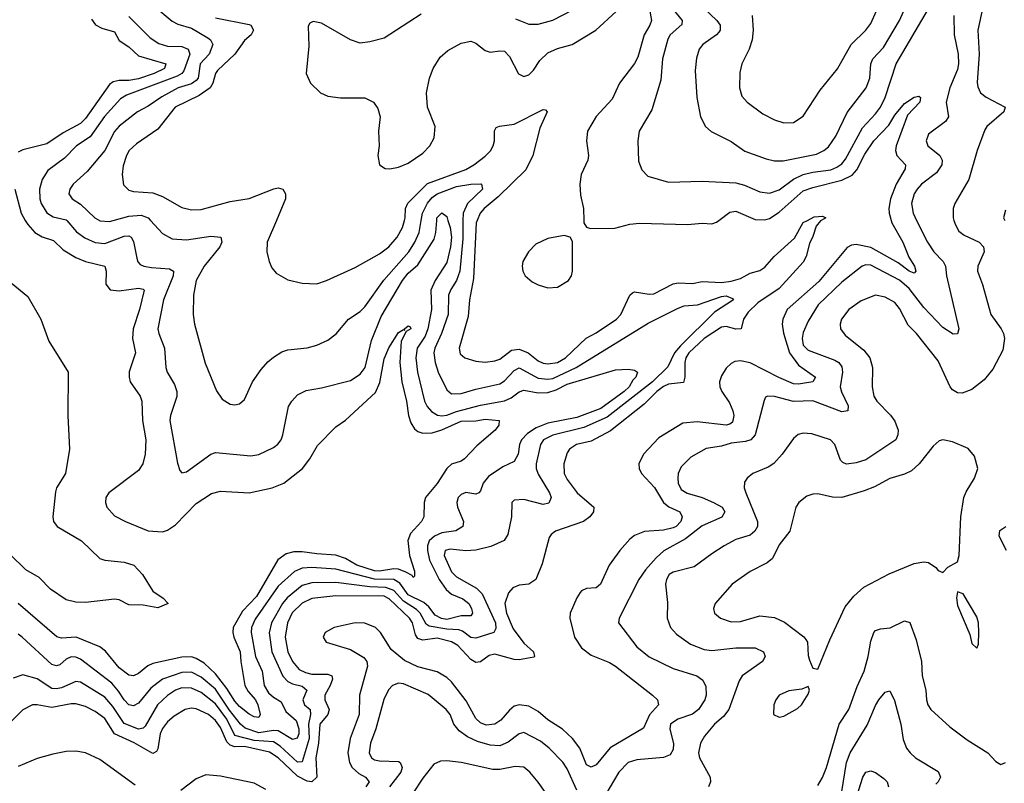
# Model space of a CAD drawing. Header units: inches. Extents: x 1305375 to 1407406, y 744550 to 841633.
# Tile 281 of 509: x 1361497 to 1365585, y 767664 to 770833. Entities that reach past the tile are written whole.
import ezdxf

# ---------------------------------------------------------------- set-up
doc = ezdxf.new("R2010")
doc.units = ezdxf.units.IN
doc.header["$MEASUREMENT"] = 0
doc.layers.add('B3766', color=7, linetype='Continuous')
doc.layers.add('B3767', color=7, linetype='Continuous')

msp = doc.modelspace()

# ---------------------------------------------------------------- linework, layer by layer
at = {"layer": 'B3766', "color": 5}
for points, elevation in [([(1364824.6, 770000), (1364821.6, 769998.4), (1364803.4, 769976.6), (1364790, 769933.7), (1364775.2, 769904.8), (1364762, 769850), (1364750, 769827), (1364650, 769717.7), (1364562, 769658), (1364520.8, 769619.2), (1364502.4, 769590), (1364492.1, 769550), (1364470, 769548.7), (1364430, 769559.3), (1364410, 769557), (1364339.1, 769510), (1364275.6, 769450), (1364262.9, 769430), (1364258.1, 769410), (1364258.6, 769350), (1364252.3, 769327.7), (1364190, 769320.4), (1364170, 769310.2), (1364142.1, 769290), (1364090, 769237.9), (1363950, 769126.9), (1363870, 769083.7), (1363808.4, 769070), (1363779.8, 769050), (1363770, 769035.5), (1363755.8, 768990), (1363757.3, 768950), (1363770, 768925.2), (1363811.5, 768870), (1363881.2, 768810), (1363878.5, 768790), (1363864.2, 768770), (1363838.2, 768750), (1363721.3, 768710), (1363703.2, 768696.8), (1363695.3, 768684.7), (1363665.7, 768574.3), (1363640.2, 768510), (1363610.4, 768490), (1363570, 768486.4), (1363544.4, 768475.6), (1363525.6, 768454.4), (1363511.1, 768410), (1363517.6, 768370), (1363545.6, 768305.6), (1363590, 768246.2), (1363630.2, 768210), (1363634.3, 768190), (1363632, 768188), (1363570, 768176.8), (1363550, 768177.3), (1363470, 768199.8), (1363446, 768194), (1363410, 768168.4), (1363390, 768165.9), (1363370, 768178.2), (1363315.4, 768235.4), (1363290, 768251.5), (1363230, 768266.4), (1363170, 768258.1), (1363150, 768264.5), (1363140.3, 768280.3), (1363127.2, 768330), (1363115.7, 768350), (1363031.1, 768430), (1363010, 768440.1), (1362810, 768442), (1362710, 768431.4), (1362670, 768412.1), (1362628.3, 768371.7), (1362608.1, 768330), (1362599, 768270), (1362609.8, 768209.8), (1362630, 768170), (1362656.9, 768136.9), (1362683.4, 768123.4), (1362710, 768117.6), (1362776.5, 768116.5), (1362792.7, 768110), (1362795.7, 768095.7), (1362786.5, 768070), (1362763.2, 768030), (1362763.2, 768010), (1362781.7, 767970), (1362776.3, 767950), (1362743.5, 767910), (1362737.5, 767830), (1362727, 767770), (1362730.9, 767690), (1362710.2, 767670), (1362690, 767672.7), (1362650, 767693.3), (1362570, 767769.9), (1362533.8, 767793.8), (1362430, 767817.1), (1362390, 767815.7), (1362370, 767822), (1362356.8, 767836.8), (1362330, 767896.2), (1362310, 767924.9), (1362280.6, 767950), (1362230, 767973.1), (1362210, 767975.4), (1362184.4, 767970), (1362137.9, 767942.1), (1362110, 767918.5), (1362090, 767891.7), (1362080.2, 767870), (1362070, 767807.8), (1362064.2, 767795.8), (1362050, 767788.3), (1361972.6, 767832.6), (1361889.8, 767869.8), (1361850, 767933.5), (1361810, 767962.5), (1361770, 767982.5), (1361730, 767993.2), (1361710, 767993.7), (1361630, 767978.4), (1361570, 767990.4), (1361550, 767989.2), (1361510, 767969.1), (1361450.1, 767910)], 980), ([(1363337.3, 770000), (1363336.5, 769923.5), (1363324.4, 769790), (1363310.9, 769750), (1363286.5, 769713.5), (1363276.9, 769690), (1363275.7, 769610), (1363248.3, 769530), (1363220.1, 769470), (1363216.7, 769450), (1363221.1, 769410), (1363233.9, 769370), (1363270, 769296.5), (1363290, 769279.7), (1363330, 769281.7), (1363390, 769299.7), (1363490, 769321.4), (1363510, 769333.7), (1363550, 769377.3), (1363570, 769388.6), (1363650, 769345.9), (1363690, 769340.8), (1363710, 769344.3), (1363806.5, 769390), (1364106.6, 769573.4), (1364230, 769636.4), (1364255.1, 769644.9), (1364310.7, 769649.3), (1364410, 769684.5), (1364430, 769687), (1364456.4, 769676.4), (1364460.9, 769670), (1364381.4, 769618.6), (1364240.5, 769479.5), (1364214.8, 769450), (1364188, 769392), (1364123.9, 769330), (1363936.3, 769183.7), (1363839.5, 769140.5), (1363710, 769108.8), (1363671.4, 769090), (1363659.1, 769070), (1363640.5, 768990), (1363641.6, 768970), (1363650, 768947.6), (1363697.1, 768870), (1363702.8, 768850), (1363693.7, 768826.3), (1363670, 768821.6), (1363590, 768841.3), (1363550, 768838.5), (1363539.5, 768830), (1363538.3, 768770), (1363523, 768697), (1363508.7, 768671.3), (1363453.3, 768646.7), (1363390, 768631), (1363349.2, 768629.2), (1363284.6, 768635.4), (1363263.5, 768630), (1363259.8, 768610), (1363290, 768541.3), (1363310, 768520.4), (1363393.6, 768473.6), (1363416.9, 768450), (1363471.9, 768330), (1363474, 768306), (1363465.6, 768290), (1363390, 768265.8), (1363370, 768269.1), (1363334.8, 768294.8), (1363320.3, 768300.3), (1363270, 768303.3), (1363196.2, 768316.2), (1363184.2, 768324.2), (1363159, 768370), (1363144.9, 768384.9), (1363090, 768420.2), (1363050, 768464), (1363016.9, 768476.9), (1362950, 768479.2), (1362810, 768496.7), (1362710, 768496.6), (1362670, 768485.1), (1362606.9, 768433.1), (1362587.6, 768410), (1362542.1, 768330), (1362532, 768288), (1362544.1, 768210), (1362589.2, 768109.2), (1362610, 768086.8), (1362630, 768076.3), (1362670, 768066.6), (1362689.4, 768050), (1362672.7, 768010), (1362679.8, 767990), (1362702.5, 767970), (1362704.8, 767950), (1362695.5, 767910), (1362698, 767850), (1362670, 767753.6), (1362650, 767751.5), (1362578.5, 767818.5), (1362550, 767835.9), (1362470, 767842.1), (1362390, 767862.9), (1362356.4, 767930), (1362310, 767993.2), (1362250, 768040.6), (1362210, 768059.4), (1362170, 768060.1), (1362143.2, 768050), (1362110, 768028.5), (1362069.2, 767990), (1362018.3, 767901.7), (1362010, 767893.2), (1361990, 767889.1), (1361930, 767912.8), (1361883.2, 767983.2), (1361850, 768021.1), (1361750, 768084.2), (1361730, 768087), (1361670, 768060.6), (1361650, 768055.8), (1361630, 768057.3), (1361570, 768097.4), (1361510, 768114), (1361470, 768099.8)], 960), ([(1363275, 770000), (1363283.8, 769970), (1363290, 769930), (1363285.1, 769890), (1363270, 769825.5), (1363221.3, 769750), (1363203.3, 769710), (1363205.9, 769630), (1363191.9, 769550), (1363179.8, 769520.2), (1363147.4, 769470), (1363142.1, 769430), (1363148.6, 769370), (1363177, 769250), (1363188, 769228), (1363207.1, 769207.1), (1363232, 769192), (1363250, 769188.6), (1363270, 769191.2), (1363310, 769206.6), (1363410, 769233.3), (1363510, 769250.8), (1363536.7, 769263.3), (1363570, 769288.2), (1363590, 769295.6), (1363650, 769284.9), (1363690, 769285.2), (1363723.6, 769296.4), (1363770, 769319.9), (1363970, 769380.2), (1364022.9, 769382.9), (1364050, 769378.4), (1364062, 769370), (1364055.2, 769350), (1364042.3, 769337.7), (1364027, 769310), (1364006.3, 769290), (1363910, 769219.9), (1363810, 769181.5), (1363690, 769159), (1363641.4, 769138.6), (1363604.7, 769115.3), (1363580.1, 769090), (1363571.8, 769070), (1363566.9, 769030), (1363550, 768999.4), (1363502.1, 768977.9), (1363443.1, 768936.9), (1363421.2, 768910), (1363410, 768877.6), (1363403.1, 768870), (1363390, 768863.7), (1363349.6, 768870.4), (1363330, 768862.4), (1363317.6, 768850), (1363312.1, 768830), (1363314.5, 768810), (1363338.9, 768750), (1363336.9, 768730), (1363307.7, 768712.3), (1363250, 768703.6), (1363218.5, 768690), (1363197.5, 768670), (1363189.7, 768650), (1363190.4, 768630), (1363198.5, 768590), (1363237.8, 768510), (1363268, 768468), (1363289, 768449), (1363336.8, 768430), (1363361, 768410), (1363372.3, 768390), (1363376.6, 768370), (1363370, 768358.9), (1363330, 768358.7), (1363270, 768343.7), (1363247.4, 768347.4), (1363221.6, 768361.6), (1363196.1, 768396.1), (1363175, 768415), (1363110, 768445.7), (1363074.5, 768494.5), (1363050.3, 768510.3), (1362970, 768511.4), (1362810, 768552.2), (1362710, 768559.9), (1362670, 768557), (1362637.6, 768542.4), (1362570, 768481.8), (1362474.9, 768345.1), (1362459.9, 768310), (1362457.2, 768290), (1362476.3, 768190), (1362503.2, 768130), (1362512.2, 768070), (1362530, 768040.1), (1362550, 768022), (1362582.7, 768002.7), (1362602.3, 767962.3), (1362644.7, 767924.7), (1362655.9, 767890), (1362656.2, 767870), (1362648.4, 767851.6), (1362630, 767846), (1362570, 767882.1), (1362550, 767883.7), (1362490, 767873.5), (1362432.6, 767892.6), (1362413.5, 767910), (1362368.1, 767968.1), (1362310, 768054.3), (1362250, 768104.2), (1362210, 768125.3), (1362170, 768124.4), (1362090, 768096.2), (1362040.9, 768059.1), (1361990, 767996.4), (1361970, 767985.8), (1361950.1, 767989.9), (1361930, 768009.9), (1361906.9, 768046.9), (1361879.2, 768079.2), (1361750, 768179), (1361730, 768187.9), (1361710, 768188.7), (1361690, 768178.9), (1361663.6, 768156.4), (1361650, 768151.6), (1361630, 768156.7), (1361507.4, 768270), (1361490, 768282.3)], 940), ([(1361520, 770000), (1361530, 769983), (1361559.4, 769950), (1361590, 769931.6), (1361636.6, 769916.6), (1361678, 769878), (1361730, 769845.5), (1361770, 769829.6), (1361850.6, 769810.6), (1361856.1, 769790), (1361854.8, 769734.8), (1361872.3, 769712.3), (1361910, 769707.4), (1361990, 769719.2), (1362010, 769714.7), (1362013.1, 769710), (1361994.1, 769630), (1361968.4, 769550), (1361965.1, 769510), (1361977.2, 769450), (1361952, 769372), (1361950.9, 769350), (1361956, 769330), (1361996.9, 769270), (1362004.1, 769250), (1362006.7, 769170), (1362020.2, 769090), (1362017.7, 769030), (1362007.8, 768990), (1361990, 768962.5), (1361866.8, 768870), (1361855, 768850), (1361852.7, 768830), (1361858.9, 768810), (1361890, 768774.7), (1361936, 768750), (1362030, 768711.4), (1362090, 768707.8), (1362110, 768714.8), (1362143.2, 768736.8), (1362230, 768825.4), (1362293.6, 768866.4), (1362330, 768876.2), (1362450, 768869.1), (1362545.4, 768890), (1362593.6, 768910), (1362670.5, 768970), (1362702, 769010), (1362733.9, 769066.1), (1362810, 769143.6), (1362850, 769171.1), (1362974, 769286), (1362992, 769328), (1363010, 769425.3), (1363030, 769471.7), (1363070, 769534.4), (1363090, 769546.8), (1363095.3, 769544.7), (1363094, 769550), (1363110, 769562.8), (1363118, 769558), (1363120.7, 769550), (1363101.6, 769538.4), (1363081.2, 769498.8), (1363074.7, 769410), (1363083.7, 769330), (1363103.2, 769250), (1363110.9, 769190), (1363120.2, 769160.2), (1363135.3, 769135.3), (1363150, 769123.8), (1363170, 769117.4), (1363210, 769118), (1363250, 769130.7), (1363330, 769166.8), (1363390, 769168.2), (1363430, 769174.6), (1363487.3, 769170), (1363486, 769150), (1363470.9, 769129.1), (1363394.8, 769065.2), (1363343.5, 769010), (1363330, 769000.8), (1363290, 768988), (1363270, 768970.4), (1363230, 768907.6), (1363181.9, 768850), (1363175.6, 768830), (1363175.2, 768770), (1363164.5, 768750), (1363119.3, 768700.7), (1363108.2, 768671.8), (1363115.9, 768610), (1363136.1, 768543.9), (1363136.5, 768523.5), (1363130, 768518), (1363125.9, 768525.9), (1363100.6, 768540.6), (1363070, 768552.6), (1363050, 768554.2), (1362990, 768544.3), (1362970, 768546.1), (1362897.1, 768570), (1362850, 768597.5), (1362810, 768610.8), (1362730, 768615.7), (1362670, 768624.9), (1362635.5, 768624.5), (1362603.4, 768616.6), (1362568.7, 768591.3), (1362480.2, 768439.8), (1362421.4, 768378.6), (1362383, 768310), (1362381.2, 768290), (1362385.8, 768270), (1362411.9, 768210), (1362414.4, 768170), (1362432, 768070), (1362445.5, 768045.5), (1362475.5, 768010), (1362485.1, 767990), (1362495.2, 767950), (1362490, 767937), (1362470, 767939.8), (1362450, 767951.3), (1362410, 767983.3), (1362390, 768004.4), (1362357.2, 768057.2), (1362310, 768118.4), (1362262.6, 768162.6), (1362230, 768182.6), (1362210, 768188.7), (1362170, 768188), (1362050, 768161.4), (1362028.3, 768151.7), (1361990, 768119.2), (1361970, 768110.5), (1361950, 768112.9), (1361910, 768143.4), (1361852.9, 768212.9), (1361830, 768229.9), (1361731.2, 768271.2), (1361670, 768265.8), (1361651.5, 768271.5), (1361490, 768410.6)], 920), ([(1361691.9, 770000), (1361733, 769953), (1361767.2, 769927.2), (1361810, 769908), (1361850, 769904.5), (1361930, 769935.2), (1361950, 769936.6), (1361960.2, 769930), (1361970, 769911.8), (1361983.2, 769843.2), (1361987.9, 769827.9), (1361997.5, 769817.5), (1362012.7, 769810), (1362044.3, 769804.3), (1362119.2, 769799.2), (1362136, 769790), (1362134.1, 769770), (1362093.3, 769670), (1362070.8, 769550), (1362074.3, 769530), (1362098.1, 769470), (1362103.2, 769390), (1362108.7, 769370), (1362139.4, 769319.4), (1362148.7, 769290), (1362149.3, 769269.3), (1362122.5, 769190), (1362120.4, 769170), (1362152.3, 768992.3), (1362161.8, 768961.8), (1362170, 768953), (1362190, 768957), (1362290, 769030.2), (1362310, 769037.2), (1362456.3, 769023.7), (1362490, 769029.2), (1362550, 769057.3), (1362569, 769071), (1362582, 769090), (1362589.8, 769110.2), (1362612.8, 769227.2), (1362626.2, 769250), (1362650, 769276.1), (1362685.7, 769294.3), (1362750, 769305.5), (1362870, 769335.6), (1362910, 769361.5), (1362931.2, 769390), (1362957.8, 769502.2), (1362998.2, 769601.8), (1363086.6, 769750), (1363110, 769780.4), (1363150, 769815.4), (1363217.2, 769922.8), (1363225, 769950), (1363228.1, 770000)], 940), ([(1361827.9, 770000), (1361830, 769998.9), (1361870, 769996.1), (1361884.9, 770000)], 960), ([(1362039.5, 770000), (1362090, 769946.2), (1362130, 769924), (1362190, 769918.9), (1362290, 769935), (1362331.8, 769930), (1362336.2, 769910), (1362328.4, 769890), (1362263, 769810), (1362229.4, 769750), (1362218.2, 769690), (1362217.2, 769610), (1362222.8, 769570), (1362267.5, 769407.5), (1362313.3, 769293.3), (1362337.7, 769257.7), (1362370, 769237.1), (1362390, 769234.4), (1362410, 769239.3), (1362430, 769256.3), (1362463.1, 769330), (1362499.1, 769380.9), (1362526.9, 769413.1), (1362550, 769431.8), (1362585.7, 769454.3), (1362610, 769462.8), (1362690, 769471.1), (1362730, 769482.6), (1362776.6, 769503.4), (1362811.2, 769528.8), (1362862.6, 769590), (1362910, 769622), (1362930, 769641.5), (1363008.2, 769751.8), (1363113.1, 769870), (1363137.9, 769910), (1363155.5, 769950), (1363163.7, 770000)], 960), ([(1362562.8, 770000), (1362524.9, 769910), (1362523.1, 769870), (1362532.7, 769830), (1362543.7, 769803.7), (1362561.3, 769781.3), (1362610, 769753), (1362670, 769739.5), (1362730, 769737.4), (1362770, 769750.3), (1362890, 769805.2), (1362990, 769860.8), (1363030, 769890.8), (1363063.9, 769930), (1363085.6, 769970), (1363094.4, 770000)], 980), ([(1365114.7, 770000), (1365117.5, 769990), (1365163.8, 769910), (1365188.1, 769848.1), (1365212.4, 769810), (1365217.5, 769790), (1365210, 769780.9), (1365190, 769789), (1365144.6, 769824.6), (1365030, 769887.9), (1364970, 769899.7), (1364950, 769897.3), (1364932.5, 769887.5), (1364814.1, 769745.9), (1364682.5, 769630), (1364665.3, 769590), (1364662.4, 769570), (1364667.6, 769532.4), (1364693.5, 769450), (1364730, 769399.7), (1364800.7, 769350), (1364790.3, 769330), (1364730, 769320.8), (1364710, 769322.5), (1364647.9, 769347.9), (1364530, 769408.7), (1364490, 769417.8), (1364466.2, 769413.8), (1364450, 769405.8), (1364430, 769387.4), (1364410, 769355.6), (1364402, 769330), (1364403.4, 769310), (1364411.3, 769290), (1364443.2, 769243.2), (1364458, 769210), (1364462.4, 769190), (1364456.7, 769163.3), (1364445.6, 769154.4), (1364429.6, 769150.4), (1364310, 769164.7), (1364250, 769158.1), (1364150, 769097.6), (1364087.1, 769030), (1364067.9, 768990), (1364068.6, 768970), (1364078.4, 768950), (1364132, 768892), (1364169.2, 768829.2), (1364191.9, 768811.9), (1364236.9, 768790), (1364247.7, 768770), (1364241.7, 768750), (1364222.4, 768730), (1364210, 768723.7), (1364170, 768714.1), (1364090.8, 768709.2), (1364050, 768692.2), (1364030, 768677), (1363988.6, 768630), (1363944.6, 768570), (1363907.9, 768490), (1363890, 768475.5), (1363850, 768472.7), (1363830, 768463.4), (1363824.2, 768455.8), (1363810, 768433.8), (1363782.3, 768370), (1363781, 768350), (1363799.8, 768270), (1363830, 768226.9), (1363870, 768195.7), (1363945.2, 768165.2), (1363970.2, 768150), (1364124.7, 768030), (1364144.4, 768010), (1364149, 767990), (1364111.3, 767948.7), (1364086.9, 767893.1), (1363948.5, 767811.5), (1363890, 767741.3), (1363870, 767731.3), (1363850, 767740.3), (1363822.5, 767810), (1363791.3, 767850), (1363750, 767889.4), (1363690, 767928.1), (1363650, 767962.3), (1363610, 767984.7), (1363570.6, 767989.4), (1363550, 767983.9), (1363530, 767967.7), (1363494.3, 767925.7), (1363470, 767909.4), (1363434.2, 767905.8), (1363410, 767914.6), (1363390, 767933.7), (1363350, 768006.9), (1363290, 768085), (1363270, 768103.4), (1363230, 768126.4), (1363150, 768147.7), (1363094.2, 768174.2), (1363039.7, 768219.7), (1362995.2, 768290), (1362974.4, 768310), (1362930, 768328.2), (1362890, 768329.9), (1362802.6, 768310), (1362764.9, 768290), (1362756.5, 768270), (1362769.6, 768249.6), (1362870, 768219.4), (1362925.8, 768185.8), (1362938.5, 768170), (1362940.2, 768150), (1362907.5, 768030), (1362906.1, 767950), (1362868.4, 767850), (1362859.5, 767790), (1362866.4, 767750), (1362877.7, 767730), (1362904.9, 767704.9), (1362933.2, 767690), (1362948.1, 767670), (1362934.6, 767650)], 1020), ([(1363396.2, 770000), (1363392.1, 769990), (1363381.6, 769758.4), (1363364.3, 769670), (1363358.7, 769601.3), (1363321.3, 769470), (1363325.8, 769445.8), (1363344.4, 769430), (1363390, 769416.5), (1363430, 769411.8), (1363470, 769417.2), (1363490, 769424.8), (1363539, 769461), (1363570, 769465.6), (1363608.3, 769450), (1363650, 769417.4), (1363670, 769408.2), (1363690, 769404.7), (1363730, 769410.8), (1363763.1, 769430), (1363848.4, 769511.6), (1363890, 769532.8), (1363974.1, 769590), (1363992.2, 769610), (1364030, 769690.2), (1364041, 769699), (1364050, 769703.5), (1364110, 769693.9), (1364130, 769695.9), (1364210, 769737), (1364230, 769741.5), (1364290, 769737.8), (1364330, 769747.1), (1364410, 769742.8), (1364450, 769747.4), (1364490, 769758.8), (1364530, 769780.4), (1364570, 769792.1), (1364590, 769805.6), (1364629.1, 769850.9), (1364713.4, 769926.6), (1364750, 769990.8), (1364767.1, 770000)], 980), ([(1363838.6, 770000), (1363838.8, 769990), (1363850, 769971.3), (1363867.1, 769967.1), (1363967.9, 769967.9), (1364030, 769984.7), (1364070, 769988.5), (1364270, 769982.5), (1364330, 769988.3), (1364370, 769986.2), (1364390, 769993.2), (1364399.1, 770000)], 1020), ([(1365220.8, 770000), (1365265.9, 769910), (1365292.2, 769870), (1365330.2, 769830), (1365340.5, 769810), (1365345.1, 769770), (1365395.6, 769550), (1365390, 769529.4), (1365372.3, 769527.7), (1365330, 769556.1), (1365250, 769638.2), (1365190, 769717.2), (1365150, 769752.1), (1365030, 769814.7), (1365010, 769816.2), (1364995.2, 769810), (1364910, 769744.2), (1364811.5, 769650), (1364770, 769582.3), (1364750, 769535.4), (1364745, 769510), (1364750, 769482.8), (1364770, 769461.3), (1364880.5, 769420.5), (1364897.4, 769410), (1364910, 769392.4), (1364912.7, 769370), (1364903.3, 769310), (1364908.7, 769288.7), (1364936.9, 769230), (1364935.5, 769210), (1364910, 769206.2), (1364790, 769251.5), (1364710, 769248.5), (1364630, 769269.8), (1364601, 769270), (1364593.5, 769266.5), (1364587, 769253), (1364550.1, 769110), (1364532.1, 769090), (1364510, 769082), (1364450, 769075.3), (1364410, 769063), (1364346.7, 769053.3), (1364282.9, 769017.1), (1364243, 768977), (1364231.1, 768950), (1364228.6, 768930), (1364230.5, 768910), (1364243.6, 768883.6), (1364267.7, 768867.7), (1364330.1, 768850.1), (1364377.7, 768830), (1364413.1, 768810), (1364425, 768790), (1364411.9, 768768.1), (1364330, 768731.9), (1364261, 768679), (1364171.8, 768628.2), (1364139.7, 768600.3), (1364095.4, 768550), (1364067.8, 768510), (1363985.2, 768350), (1363982.7, 768330), (1364059.3, 768230), (1364110, 768188.6), (1364210, 768140.1), (1364308.7, 768110), (1364332.7, 768092.7), (1364346.1, 768066.1), (1364346.6, 768030), (1364341.9, 768010), (1364314.6, 767970), (1364290, 767951), (1364229.3, 767930), (1364199.1, 767910), (1364195.8, 767890), (1364211.6, 767828.4), (1364210, 767804.5), (1364197.9, 767782.1), (1364170, 767770.6), (1364058.4, 767761.6), (1364022.7, 767750), (1363983.8, 767710), (1363930, 767618.5)], 1040), ([(1365375.8, 770000), (1365381.5, 769981.5), (1365395.9, 769955.9), (1365418.4, 769938.4), (1365480.8, 769910), (1365498.6, 769890), (1365500.9, 769870), (1365475.4, 769810), (1365473, 769790), (1365494.6, 769734.6), (1365529.3, 769610), (1365572.3, 769550), (1365582, 769530), (1365585.2, 769510), (1365578.3, 769461.7), (1365537.6, 769382.4), (1365501, 769339), (1365450, 769298.6), (1365410, 769282.4), (1365390, 769285), (1365370, 769297.2), (1365359.8, 769310), (1365310, 769417.3), (1365220.7, 769530), (1365185.4, 769565.4), (1365150, 769634.5), (1365130, 769659.8), (1365090, 769682), (1365050, 769689.8), (1364990, 769666.6), (1364939.7, 769630), (1364908.7, 769590), (1364902.7, 769570), (1364904, 769550), (1364923.9, 769523.9), (1365002, 769462), (1365025.8, 769430), (1365038, 769390), (1365036.3, 769310), (1365043.5, 769270), (1365055.4, 769250), (1365112.1, 769192.1), (1365130, 769167), (1365144, 769130), (1365143.2, 769110), (1365133.7, 769090), (1365010, 769006.9), (1364970, 768993.9), (1364930, 768989), (1364914.8, 768994.8), (1364904.9, 769004.9), (1364881.5, 769070), (1364863.6, 769090), (1364785.2, 769114.8), (1364750, 769116.8), (1364728.6, 769111.4), (1364710, 769095.1), (1364662.4, 769030), (1364628.2, 768991.8), (1364604.6, 768975.4), (1364540.4, 768950), (1364517.6, 768930), (1364506.7, 768913.3), (1364504.7, 768890), (1364511, 768870), (1364559.5, 768750), (1364559.5, 768730), (1364549.3, 768710), (1364530, 768694.3), (1364470, 768676.1), (1364422.3, 768650), (1364370, 768617), (1364297.7, 768562.3), (1364210, 768540.7), (1364193.7, 768530), (1364181.7, 768510), (1364178.7, 768490), (1364186.2, 768413.8), (1364185.4, 768350), (1364198.9, 768310), (1364223.2, 768283.2), (1364281.6, 768241.6), (1364338.8, 768218.8), (1364370, 768214.6), (1364470, 768225.9), (1364550, 768226.9), (1364584.7, 768210), (1364591.6, 768190), (1364580.2, 768170), (1364495.8, 768110), (1364484, 768090), (1364441, 767970), (1364418.5, 767941.5), (1364381, 767910), (1364340.4, 767859.6), (1364322.7, 767830), (1364314.8, 767790), (1364319.8, 767770), (1364363.8, 767690), (1364365.2, 767670), (1364356.5, 767650)], 1060), ([(1361461.2, 769741.2), (1361530, 769683.8), (1361584.9, 769590), (1361618.3, 769498.3), (1361698.3, 769370), (1361696.5, 769190), (1361703, 769050), (1361687.1, 768950), (1361650.1, 768890), (1361646.1, 768873.9), (1361634.4, 768770), (1361637.2, 768750), (1361653, 768730), (1361752.8, 768670), (1361830, 768597.1), (1361850, 768590.1), (1361930, 768581.9), (1361970.1, 768570), (1362006.2, 768530), (1362050, 768461), (1362092.8, 768432.8), (1362113.4, 768410), (1362070, 768391.6), (1362010, 768403.1), (1361950, 768405.3), (1361910, 768425), (1361890, 768428.5), (1361770, 768414.9), (1361730, 768415.2), (1361690, 768425.2), (1361624.5, 768470), (1361577.6, 768517.6), (1361522.6, 768550), (1361455.6, 768615.6)], 880), ([(1365593.7, 768630), (1365563.2, 768690), (1365566.7, 768713.3), (1365590.7, 768729.3)], 1060), ([(1364810, 767655.5), (1364830, 767687.7), (1364847.1, 767730), (1364899.1, 767910), (1364939.5, 767970), (1364973.8, 768066.2), (1365002.5, 768130), (1365019.1, 768190), (1365030, 768253.4), (1365043.5, 768290), (1365050, 768297.6), (1365070, 768305.4), (1365111.4, 768308.6), (1365170, 768337.7), (1365192, 768332), (1365219.4, 768259.4), (1365240.4, 768170), (1365244.1, 768110), (1365259.2, 768050), (1365261.8, 768010), (1365266.7, 767990), (1365279.5, 767970), (1365358.7, 767898.7), (1365430, 767844.6), (1365516.3, 767790), (1365550, 767754), (1365570, 767742.8), (1365590, 767750.7)], 1060), ([(1363810, 767635.9), (1363770, 767724.4), (1363752.4, 767752.4), (1363694.7, 767810), (1363658.5, 767838.5), (1363590, 767874.8), (1363570, 767869.8), (1363525.2, 767834.8), (1363490, 767820.1), (1363450, 767821.9), (1363397.2, 767837.2), (1363356.6, 767856.6), (1363322, 767882), (1363299.4, 767910), (1363283.8, 767950), (1363267.7, 767970), (1363193.2, 768033.2), (1363090, 768076.8), (1363070, 768079.4), (1363044, 768070), (1363028, 768052), (1363008.8, 768011.2), (1362975.7, 767890), (1362953.8, 767830), (1362948.1, 767790), (1362957.1, 767770), (1362970, 767761.2), (1362990, 767756.7), (1363070, 767754.7), (1363077, 767750), (1363085.1, 767730), (1363078.9, 767710), (1363032, 767650)], 1040), ([(1364909.9, 767630), (1364929.6, 767750), (1364944.2, 767790), (1365015.3, 767904.7), (1365050, 767987.4), (1365063.9, 768010), (1365090, 768042.6), (1365110, 768048.4), (1365128.1, 768008.1), (1365154.7, 767910), (1365165.3, 767845.3), (1365178.9, 767810), (1365193.4, 767790), (1365216.5, 767770), (1365310, 767713.7), (1365319.5, 767690), (1365310.4, 767670), (1365299.7, 767660.3)], 1040), ([(1361976.3, 767656.3), (1361830, 767762.7), (1361770, 767789.9), (1361730, 767797.4), (1361690, 767796.2), (1361635, 767785), (1361570, 767766.9), (1361490, 767733.7)], 1020), ([(1363710, 767583), (1363650, 767668.5), (1363614.8, 767710), (1363590.4, 767730.4), (1363554.5, 767734.5), (1363490, 767722), (1363461.5, 767721.5), (1363330, 767750.5), (1363270, 767756.8), (1363244, 767756), (1363216.7, 767743.3), (1363170, 767685.8), (1363130, 767624.8)], 1060), ([(1362518.3, 767638.3), (1362470, 767664.7), (1362330, 767694.1), (1362270, 767699.9), (1362230, 767682.9), (1362165.5, 767634.5)], 1020), ([(1364957.8, 767562.2), (1364997.2, 767690), (1365010, 767710.2), (1365030, 767715.8), (1365050, 767709), (1365084.5, 767684.5), (1365099, 767670), (1365103.8, 767650)], 1020)]:
    msp.add_lwpolyline(points, dxfattribs=dict(at, elevation=elevation))
for points, elevation in [([(1363758, 769938), (1363690, 769925.4), (1363639.1, 769900.9), (1363608.9, 769870), (1363586.3, 769830), (1363582.6, 769810), (1363585.7, 769790), (1363595.8, 769770), (1363624.8, 769744.8), (1363650, 769732), (1363690, 769720.3), (1363730, 769722.7), (1363774.8, 769750), (1363787.3, 769770), (1363791.9, 769790), (1363792.3, 769912.3), (1363782, 769930)], 1020), ([(1365330, 769089.6), (1365314.2, 769085.8), (1365290, 769063.6), (1365231.5, 768990), (1365199.1, 768960.9), (1365170, 768947), (1365110, 768928.7), (1365045.7, 768894.3), (1365002.9, 768877.1), (1364910, 768850.6), (1364871.2, 768851.2), (1364810, 768864.8), (1364790, 768864.2), (1364764.2, 768855.8), (1364731.8, 768830), (1364719.1, 768810), (1364694.7, 768710), (1364650, 768654.3), (1364622.5, 768597.5), (1364600.8, 768579.2), (1364530, 768542.4), (1364455.3, 768490), (1364384.4, 768410), (1364376.9, 768390), (1364381.1, 768370), (1364406.4, 768350), (1364450, 768333.8), (1364490, 768335.4), (1364570, 768359.4), (1364630, 768351.7), (1364672.4, 768332.4), (1364752.4, 768272.4), (1364761.2, 768261.2), (1364767, 768250), (1364770, 768194), (1364775.2, 768175.2), (1364790, 768142), (1364810, 768138), (1364860.1, 768259.9), (1364924.1, 768395.9), (1364959.8, 768440.2), (1365001.8, 768478.2), (1365107.3, 768532.7), (1365210, 768576.2), (1365250, 768583.5), (1365270, 768580.8), (1365300.2, 768560.2), (1365310, 768547.7), (1365330, 768538.8), (1365350, 768561), (1365390, 768582.8), (1365396.9, 768610), (1365404.5, 768770), (1365417.3, 768850), (1365426.2, 768873.8), (1365461.6, 768930), (1365474.5, 768970), (1365461.5, 769021.5), (1365434, 769054), (1365370, 769081.3)], 1080), ([(1365390, 768458), (1365386, 768434), (1365390, 768402), (1365442, 768282), (1365450, 768244.7), (1365470, 768224.7), (1365478, 768242), (1365479.3, 768290), (1365477, 768330), (1365470, 768355.3), (1365413.2, 768450)], 1080), ([(1364770, 768066), (1364744.7, 768055.3), (1364690, 768047.3), (1364650, 768029.3), (1364635.5, 768010), (1364628.4, 767990), (1364626.8, 767950), (1364650, 767938.8), (1364670, 767942.8), (1364725.6, 767974.4), (1364742, 767990), (1364770, 768034), (1364775.3, 768050)], 1080)]:
    msp.add_lwpolyline(points, close=True, dxfattribs=dict(at, elevation=elevation))
at = {"layer": 'B3767', "color": 5}
for points, elevation in [([(1365645.4, 771094.6), (1365553.5, 771010), (1365530, 770983.2), (1365510, 770949.7), (1365475, 770790), (1365480.1, 770690), (1365471.6, 770571.6), (1365474.1, 770554.1), (1365486.5, 770530), (1365510, 770511.6), (1365587.7, 770470), (1365582.3, 770450), (1365512.1, 770390), (1365504.2, 770375.8), (1365472.1, 770290), (1365438, 770170), (1365378.9, 770070), (1365371.8, 770050), (1365372.8, 770010), (1365375.8, 770000)], 1060), ([(1364103.8, 770923.8), (1364119.3, 770830), (1364113.6, 770810), (1364089.2, 770770), (1364063.1, 770676.9), (1364049, 770651), (1363987.4, 770570), (1363957.2, 770502.8), (1363890, 770430.8), (1363854.5, 770370), (1363850.2, 770330), (1363858.8, 770270), (1363856.2, 770250), (1363828.4, 770190), (1363822, 770150), (1363825, 770105), (1363837.6, 770050), (1363838.6, 770000)], 1020), ([(1362053.1, 770890), (1362130, 770826.6), (1362153.8, 770813.8), (1362210, 770797.7), (1362278, 770758), (1362289.7, 770749.7), (1362299.1, 770730), (1362283.5, 770690), (1362246.4, 770650), (1362237.5, 770590), (1362230, 770580.1), (1362210, 770567), (1362155.1, 770550), (1362087.2, 770512.8), (1362030, 770473.5), (1361986.2, 770450), (1361910, 770391), (1361891, 770369), (1361850, 770289.9), (1361776.6, 770203.4), (1361718.8, 770150), (1361704.7, 770130), (1361701.2, 770110), (1361714.6, 770090), (1361750, 770067.4), (1361808.5, 770010), (1361827.9, 770000)], 960), ([(1364197.3, 770890), (1364247.8, 770830), (1364246.4, 770813.6), (1364197, 770770), (1364188, 770752), (1364166.1, 770670), (1364158.1, 770581.9), (1364121.6, 770458.4), (1364068.2, 770370), (1364063.2, 770330), (1364065.9, 770245.9), (1364079.5, 770210), (1364104.1, 770184.1), (1364190, 770158.5), (1364330, 770162.2), (1364470, 770155.5), (1364505.9, 770145.9), (1364570, 770118.5), (1364610, 770112.6), (1364650, 770126.2), (1364709.4, 770170.6), (1364750, 770190.1), (1364790, 770200.2), (1364864, 770210), (1364890, 770220.5), (1364910, 770234.2), (1364926, 770254), (1364995.9, 770384.1), (1365050, 770441.6), (1365070.3, 770470), (1365090.6, 770510), (1365135.4, 770650), (1365270, 770877.8)], 1040), ([(1364306.1, 770910), (1364391, 770830), (1364404.8, 770810), (1364405.5, 770790), (1364399.1, 770780.9), (1364390, 770769.9), (1364333.2, 770730), (1364318.4, 770710), (1364306.4, 770673.6), (1364301.6, 770621.6), (1364307.8, 770510), (1364323.8, 770430), (1364344.7, 770390), (1364368.3, 770368.3), (1364450, 770327.5), (1364507.5, 770287.5), (1364595.3, 770255.3), (1364630, 770247.5), (1364666.6, 770246.6), (1364804.5, 770275.5), (1364835.8, 770290), (1364854.2, 770305.8), (1364885.4, 770350), (1364931.9, 770448.1), (1365011.7, 770550), (1365025.8, 770590), (1365029.9, 770650), (1365038.5, 770670), (1365082.5, 770717.5), (1365149, 770830), (1365166.9, 770870)], 1060), ([(1361950, 770846), (1362038.3, 770758.3), (1362074.3, 770734.3), (1362110, 770723.1), (1362170, 770722.1), (1362196.8, 770710), (1362202.6, 770690), (1362178.8, 770621.2), (1362170.4, 770609.6), (1362150, 770598.7), (1361940.5, 770519.5), (1361915, 770505), (1361848.7, 770431.3), (1361790, 770347), (1361732.6, 770310), (1361682.3, 770257.7), (1361613.3, 770206.7), (1361590.1, 770169.9), (1361579.3, 770130), (1361580.4, 770090), (1361586, 770070), (1361610, 770031.6), (1361635.3, 770015.3), (1361690, 770002.2), (1361691.9, 770000)], 940), ([(1362310, 770840.1), (1362450, 770812.9), (1362456, 770810), (1362467.4, 770790), (1362457.6, 770770), (1362430, 770746.1), (1362390.1, 770689.9), (1362317.9, 770622.1), (1362309.2, 770610), (1362298.5, 770570), (1362287.7, 770550), (1362241.5, 770518.5), (1362141.9, 770470), (1362070, 770379.1), (1361981.7, 770318.3), (1361951.6, 770290), (1361939.8, 770270), (1361926.6, 770226.6), (1361922.2, 770190), (1361927.6, 770147.6), (1361950, 770126), (1361970, 770120.2), (1362050, 770114.2), (1362090, 770098.6), (1362170, 770053.9), (1362210, 770043.6), (1362250, 770045.9), (1362370, 770078.8), (1362450, 770090.9), (1362551.4, 770131.4), (1362570, 770134.7), (1362590, 770130.3), (1362600.2, 770110), (1362600.7, 770090), (1362562.8, 770000)], 980), ([(1363163.9, 770856.1), (1363010, 770756.5), (1362950, 770740.4), (1362910, 770735.4), (1362870, 770749.7), (1362750, 770818.9), (1362714.6, 770825.4), (1362701.6, 770818.4), (1362694.1, 770805.9), (1362697.3, 770722.7), (1362685.7, 770610), (1362704.4, 770570), (1362745.5, 770530), (1362776.2, 770516.2), (1362828.2, 770508.2), (1362929.3, 770509.3), (1362965.3, 770490), (1362984.1, 770464.1), (1362993.6, 770430), (1362986.9, 770370), (1362989, 770310), (1362984, 770270), (1362990.3, 770230.3), (1363014.8, 770214.8), (1363033.6, 770213.6), (1363070, 770220.5), (1363110, 770237.2), (1363170, 770278.4), (1363200.2, 770310), (1363217.8, 770342.2), (1363221.5, 770390), (1363189.3, 770469.3), (1363185.4, 770530), (1363198.3, 770590), (1363213, 770630), (1363243, 770677), (1363274.9, 770705.1), (1363330, 770736.1), (1363370, 770743.5), (1363390, 770736.1), (1363430, 770705.4), (1363450, 770697.6), (1363490, 770703.5), (1363510, 770701.7), (1363530, 770680.7), (1363567.6, 770607.6), (1363590, 770597.7), (1363610, 770603.9), (1363630, 770622.8), (1363655.9, 770664.1), (1363690, 770694.8), (1363730, 770713.1), (1363790.8, 770730), (1363889.1, 770790), (1363973.3, 770866.7)], 1020), ([(1363555.8, 770835.8), (1363610, 770814.9), (1363650, 770814.2), (1363710, 770831), (1363790, 770871.8)], 1040), ([(1364537.2, 770850), (1364542.2, 770790), (1364537.9, 770750), (1364525.4, 770710), (1364494.9, 770650), (1364486.6, 770613.4), (1364485.2, 770550), (1364495.6, 770515.6), (1364517.6, 770490), (1364582.3, 770442.3), (1364630, 770417.3), (1364670, 770404.7), (1364710, 770406.7), (1364750, 770432), (1364820, 770540), (1364891.6, 770628.4), (1364949.1, 770730), (1365010, 770789.3), (1365030, 770817.3), (1365053.6, 770870)], 1080), ([(1365375.4, 770850), (1365376.6, 770770), (1365393.3, 770690), (1365394.8, 770650), (1365390, 770626.4), (1365359, 770550), (1365342.7, 770490), (1365352.6, 770430), (1365340.2, 770410), (1365270, 770357.4), (1365260.7, 770330), (1365267.1, 770310), (1365316.8, 770270), (1365326.7, 770250), (1365325.9, 770230), (1365303.1, 770196.9), (1365241.1, 770150), (1365222.3, 770130), (1365210.1, 770110), (1365199.5, 770070), (1365205.8, 770030), (1365220.8, 770000)], 1040), ([(1361794.7, 770834.7), (1361812.1, 770812.1), (1361837.3, 770797.3), (1361890, 770782), (1361910, 770746.3), (1361950, 770720.8), (1361990, 770682.9), (1362103.8, 770650), (1362098, 770630), (1362055.8, 770610), (1361990, 770587.3), (1361950, 770581.1), (1361910, 770581.2), (1361884.8, 770575.2), (1361870, 770563.7), (1361770, 770422.9), (1361750, 770401.5), (1361677.2, 770362.8), (1361610, 770318), (1361510, 770293.4), (1361490, 770283.7)], 920), ([(1364399.1, 770000), (1364445.5, 770034.5), (1364470, 770037.9), (1364550, 770003.4), (1364590, 770002.8), (1364610, 770007.9), (1364650, 770034.2), (1364750, 770122.5), (1364790, 770136.8), (1364910, 770166.3), (1364952.4, 770187.6), (1364972.7, 770210), (1365005.3, 770274.7), (1365042.3, 770330), (1365105.2, 770394.8), (1365130, 770437.1), (1365170, 770485.7), (1365210, 770511.5), (1365230, 770514.9), (1365236.3, 770510), (1365233.6, 770490), (1365182.9, 770437.1), (1365136.3, 770310), (1365133.2, 770290), (1365137.8, 770270), (1365174.4, 770230), (1365173.4, 770213.4), (1365135.5, 770150), (1365112.8, 770090), (1365105.4, 770050), (1365106.1, 770030), (1365114.7, 770000)], 1020), ([(1363094.4, 770000), (1363097.3, 770010), (1363098.8, 770050), (1363108.2, 770071.8), (1363190, 770153.4), (1363348.9, 770211.1), (1363383, 770230), (1363430, 770266.4), (1363451.1, 770288.9), (1363463.2, 770310), (1363468.4, 770330), (1363468.3, 770371.7), (1363474.5, 770385.5), (1363488.3, 770391.7), (1363550, 770399.7), (1363670, 770459.8), (1363679.2, 770459.2), (1363686.9, 770450), (1363656.9, 770383.1), (1363627.7, 770270), (1363597.9, 770210), (1363482.8, 770097.2), (1363425.6, 770050), (1363408.4, 770030), (1363396.2, 770000)], 980), ([(1363163.7, 770000), (1363168.6, 770030), (1363190, 770072), (1363210, 770095), (1363230.2, 770109.8), (1363310, 770140.9), (1363370.1, 770150.1), (1363411.1, 770151.1), (1363414.4, 770150), (1363418.1, 770130), (1363356.6, 770070), (1363337.6, 770030), (1363337.3, 770000)], 960), ([(1361476.6, 770130), (1361502.4, 770030), (1361520, 770000)], 920), ([(1361884.9, 770000), (1361950, 770017.1), (1362001.5, 770021.5), (1362030.1, 770010.1), (1362039.5, 770000)], 960), ([(1363228.1, 770000), (1363228.7, 770010), (1363250, 770030.8), (1363270, 770016.9), (1363275, 770000)], 940), ([(1365590, 770042), (1365580.7, 770010), (1365587.3, 770000)], 1080), ([(1364767.1, 770000), (1364794.8, 770014.8), (1364830, 770017.2), (1364843.1, 770010), (1364824.6, 770000)], 980)]:
    msp.add_lwpolyline(points, dxfattribs=dict(at, elevation=elevation))

doc.saveas('drawing.dxf')
